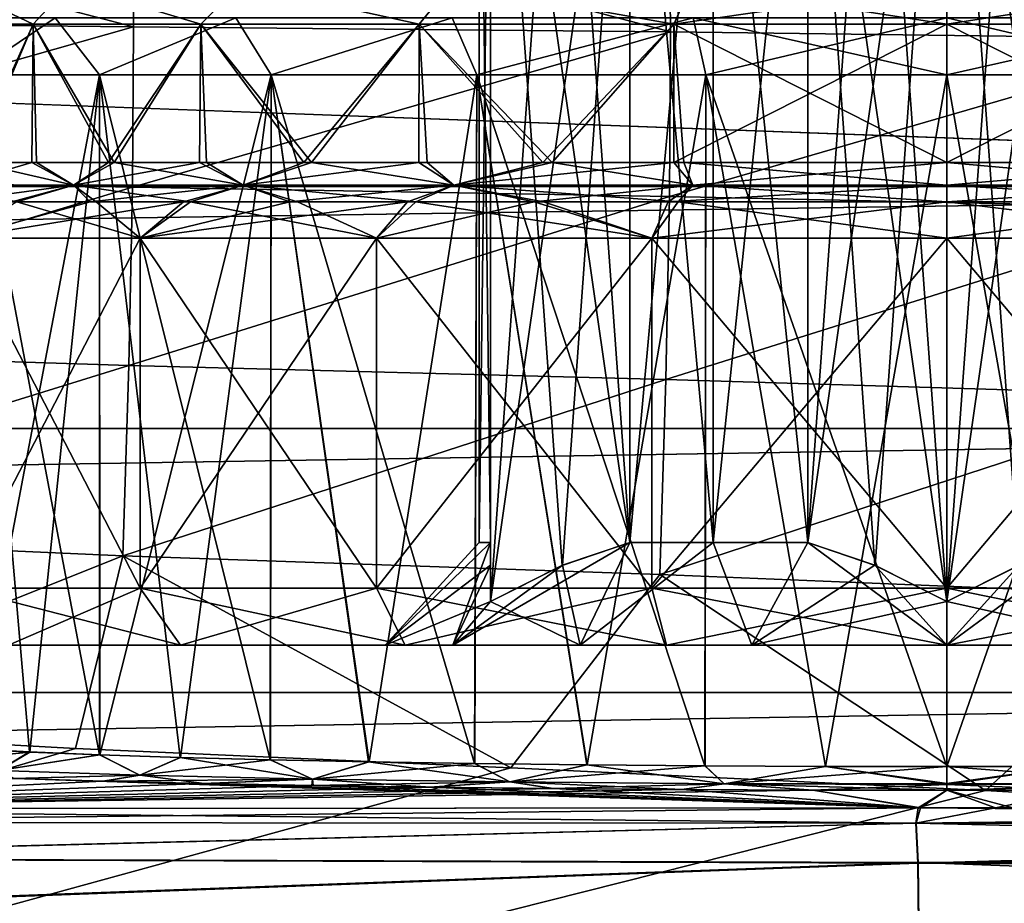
# Model space of a CAD drawing. Header units: metres. Extents: x -90 to 90, y -173 to 74.
# Tile 495 of 564: x 51.87 to 60.5, y 1.74 to 9.48. Entities that reach past the tile are written whole.
import ezdxf

# ---------------------------------------------------------------- set-up
doc = ezdxf.new("R2010")
doc.units = ezdxf.units.M
doc.layers.add('solid_509418', color=7, linetype='CONTINUOUS')
doc.layers.add('solid_509418_01', color=7, linetype='CONTINUOUS')

msp = doc.modelspace()

# ---------------------------------------------------------------- linework, layer by layer
at = {"layer": 'solid_509418'}
for points in [[(71.5, 8.020932, 20.362175), (35.100643, 9.368428, 19.276245), (-71.5, 8.020932, 20.362175)], [(71.5, 8.020932, 20.362175), (-71.5, 8.020932, 20.362175), (-71.5, 5.898276, 21.535389)], [(71.5, 5.898276, 21.535389), (71.5, 8.020932, 20.362175), (-71.5, 5.898276, 21.535389)], [(71.5, 5.898276, 21.535389), (-71.5, 5.898276, 21.535389), (-71.5, 3.58307, 22.257832)], [(71.5, 3.58307, 22.257832), (71.5, 5.898276, 21.535389), (-71.5, 3.58307, 22.257832)], [(71.5, 3.58307, 22.257832), (-71.5, 3.58307, 22.257832), (-71.5, 1.184448, 22.5)]]:
    msp.add_3dface(points, dxfattribs=at)
at = {"layer": 'solid_509418_01'}
for points in [[(56, 4.9, -0.9), (56, 13.418802, -2.309401), (56, 13.102315, -1.584362)], [(56, 4.381198, -2.309401), (56.631374, 13.10085, -2.673926), (56, 13.418802, -2.309401)], [(56, 4.697685, -1.584362), (56, 13.418802, -2.309401), (56, 4.9, -0.9)], [(56, 4.697685, -1.584362), (56, 4.381198, -2.309401), (56, 13.418802, -2.309401)], [(56, 4.381198, 2.309401), (56, 13.10085, 1.580352), (56, 13.418802, 2.309401)], [(57.220577, 4.9, 3.014102), (56, 13.418802, 2.309401), (56.627903, 13.102315, 2.671921)], [(56.627903, 4.697685, 2.671921), (56, 13.418802, 2.309401), (57.220577, 4.9, 3.014102)], [(56, 4.381198, 2.309401), (56, 13.418802, 2.309401), (56.627903, 4.697685, 2.671921)], [(58.779423, 4.9, -3.914102), (60, 13.418802, -4.618802), (59.370388, 13.101559, -4.255296)], [(59.370388, 4.698441, -4.255296), (60, 13.418802, -4.618802), (58.779423, 4.9, -3.914102)], [(59.368259, 13.10066, 4.254066), (60, 13.418802, 4.618802), (60, 4.381198, 4.618802)], [(59.370388, 4.698441, -4.255296), (60, 4.381198, -4.618802), (60, 13.418802, -4.618802)], [(60, 4.381198, -4.618802), (60.631741, 13.10066, -4.254066), (60, 13.418802, -4.618802)], [(61.220577, 4.9, 3.914102), (60, 13.418802, 4.618802), (60.629612, 13.101559, 4.255296)], [(60.629612, 4.698441, 4.255296), (60, 13.418802, 4.618802), (61.220577, 4.9, 3.914102)], [(60, 4.381198, 4.618802), (60, 13.418802, 4.618802), (60.629612, 4.698441, 4.255296)], [(56, 4.9, -0.9), (56, 13.102315, -1.584362), (56, 12.9, -0.9)], [(56, 4.381198, 2.309401), (56, 12.9, 0.9), (56, 13.10085, 1.580352)], [(56, 4.381198, -2.309401), (57.220577, 12.9, -3.014102), (56.631374, 13.10085, -2.673926)], [(57.220577, 4.9, 3.014102), (56.627903, 13.102315, 2.671921), (57.220577, 12.9, 3.014102)], [(58.779423, 4.9, -3.914102), (59.370388, 13.101559, -4.255296), (58.779423, 12.9, -3.914102)], [(59.368259, 13.10066, 4.254066), (60, 4.381198, 4.618802), (58.779423, 12.9, 3.914102)], [(60, 4.381198, -4.618802), (61.220577, 12.9, -3.914102), (60.631741, 13.10066, -4.254066)], [(56, 4.9, -0.9), (56, 12.9, -0.9), (55.900002, 12.9)], [(55.900002, 4.9), (55.900002, 12.9), (56, 12.9, 0.9)], [(55.900002, 4.9), (56, 4.9, -0.9), (55.900002, 12.9)], [(56, 4.9, 0.9), (55.900002, 4.9), (56, 12.9, 0.9)], [(56, 4.69915, 1.580352), (56, 4.9, 0.9), (56, 12.9, 0.9)], [(56, 4.69915, 1.580352), (56, 12.9, 0.9), (56, 4.381198, 2.309401)], [(56.631374, 4.69915, -2.673926), (57.220577, 12.9, -3.014102), (56, 4.381198, -2.309401)], [(56.631374, 4.69915, -2.673926), (57.220577, 4.9, -3.014102), (57.220577, 12.9, -3.014102)], [(57.220577, 4.9, 3.014102), (57.220577, 12.9, 3.014102), (57.950001, 12.9, 3.550704)], [(57.950001, 4.9, 3.550704), (57.220577, 4.9, 3.014102), (57.950001, 12.9, 3.550704)], [(57.950001, 4.9, -3.550704), (57.950001, 12.9, -3.550704), (57.220577, 12.9, -3.014102)], [(57.220577, 4.9, -3.014102), (57.950001, 4.9, -3.550704), (57.220577, 12.9, -3.014102)], [(57.950001, 4.9, 3.550704), (57.950001, 12.9, 3.550704), (58.779423, 12.9, 3.914102)], [(58.779423, 4.9, 3.914102), (57.950001, 4.9, 3.550704), (58.779423, 12.9, 3.914102)], [(58.779423, 4.9, -3.914102), (58.779423, 12.9, -3.914102), (57.950001, 12.9, -3.550704)], [(57.950001, 4.9, -3.550704), (58.779423, 4.9, -3.914102), (57.950001, 12.9, -3.550704)], [(59.368259, 4.69934, 4.254066), (58.779423, 12.9, 3.914102), (60, 4.381198, 4.618802)], [(59.368259, 4.69934, 4.254066), (58.779423, 4.9, 3.914102), (58.779423, 12.9, 3.914102)], [(60.631741, 4.69934, -4.254066), (61.220577, 12.9, -3.914102), (60, 4.381198, -4.618802)], [(52.870689, 9.421289, -20.153612), (48.23069, 10.634048, -19.051777), (52.857864, 10.63, -18.917604)], [(52.870689, 9.421289, -20.153612), (48.249733, 9.465533, -20.241505), (48.23069, 10.634048, -19.051777)], [(57.576195, 9.375772, -20.093056), (52.857864, 10.63, -18.917604), (57.563564, 10.615497, -18.825119)], [(57.576195, 9.375772, -20.093056), (52.870689, 9.421289, -20.153612), (52.857864, 10.63, -18.917604)], [(62.328087, 9.316191, -20.028057), (57.563564, 10.615497, -18.825119), (62.31218, 10.591536, -18.725889)], [(62.328087, 9.316191, -20.028057), (57.576195, 9.375772, -20.093056), (57.563564, 10.615497, -18.825119)], [(71.5, 9.864332, 18.78611), (33.952591, 10.186291, 18.435163), (35.100643, 9.368428, 19.276245)], [(71.5, 8.020932, 20.362175), (71.5, 9.864332, 18.78611), (35.100643, 9.368428, 19.276245)], [(51.065186, 9.442265, 2.394076), (51.989265, 9.442265, 4.625), (51.263756, 9.79163, 3.313221)], [(51.989265, 9.442265, -4.625), (51.065186, 9.442265, -2.394076), (51.263756, 9.79163, -3.313221)], [(51.989265, 9.442265, 4.625), (52.31052, 9.79163, 5.307665), (51.263756, 9.79163, 3.313221)], [(51.989265, 9.442265, -4.625), (51.263756, 9.79163, -3.313221), (52.31052, 9.79163, -5.307665)], [(51.989265, 9.442265, 4.625), (53.459263, 9.442265, 6.540738), (52.31052, 9.79163, 5.307665)], [(53.459263, 9.442265, -6.540738), (51.989265, 9.442265, -4.625), (52.31052, 9.79163, -5.307665)], [(53.459263, 9.442265, 6.540738), (53.804169, 9.79163, 6.993647), (52.31052, 9.79163, 5.307665)], [(53.459263, 9.442265, -6.540738), (52.31052, 9.79163, -5.307665), (53.804169, 9.79163, -6.993647)], [(53.459263, 9.442265, 6.540738), (55.375, 9.442265, 8.010735), (53.804169, 9.79163, 6.993647)], [(55.375, 9.442265, -8.010735), (53.459263, 9.442265, -6.540738), (53.804169, 9.79163, -6.993647)], [(55.375, 9.442265, 8.010735), (55.657898, 9.79163, 8.273184), (53.804169, 9.79163, 6.993647)], [(55.375, 9.442265, -8.010735), (53.804169, 9.79163, -6.993647), (55.657898, 9.79163, -8.273184)], [(55.375, 9.442265, 8.010735), (57.605923, 9.442265, 8.934813), (55.657898, 9.79163, 8.273184)], [(57.605923, 9.442265, -8.934813), (55.375, 9.442265, -8.010735), (55.657898, 9.79163, -8.273184)], [(57.605923, 9.442265, 8.934813), (57.763973, 9.79163, 9.071914), (55.657898, 9.79163, 8.273184)], [(57.605923, 9.442265, -8.934813), (55.657898, 9.79163, -8.273184), (57.763973, 9.79163, -9.071914)], [(57.605923, 9.442265, -8.934813), (57.763973, 9.79163, -9.071914), (60, 9.79163, -9.343416)], [(57.605923, 9.442265, -8.934813), (60, 9.79163, -9.343416), (60, 9.442265, -9.25)], [(57.605923, 9.442265, 8.934813), (60, 9.442265, 9.25), (57.763973, 9.79163, 9.071914)], [(60, 9.442265, 9.25), (60, 9.79163, 9.343416), (57.763973, 9.79163, 9.071914)], [(62.236027, 9.79163, -9.071914), (60, 9.442265, -9.25), (60, 9.79163, -9.343416)], [(62.394077, 9.442265, 8.934813), (60, 9.79163, 9.343416), (60, 9.442265, 9.25)], [(62.394077, 9.442265, 8.934813), (62.236027, 9.79163, 9.071914), (60, 9.79163, 9.343416)], [(62.394077, 9.442265, -8.934813), (60, 9.442265, -9.25), (62.236027, 9.79163, -9.071914)], [(51.440914, 9, -4.122138), (52.182819, 9.5, -6.235841), (50.991116, 9.5, -4.339638)], [(51.440914, 9, 4.122141), (50.991119, 9.5, 4.339645), (52.182823, 9.5, 6.235848)], [(52.572838, 9, -5.923451), (52.182819, 9.5, -6.235841), (51.440914, 9, -4.122138)], [(51.440914, 9, 4.122141), (52.182823, 9.5, 6.235848), (52.572842, 9, 5.923455)], [(52.572838, 9, -5.923451), (53.76659, 9.5, -7.81924), (52.182819, 9.5, -6.235841)], [(52.572842, 9, 5.923455), (52.182823, 9.5, 6.235848), (53.766602, 9.5, 7.819247)], [(54.077259, 9, -7.427729), (53.76659, 9.5, -7.81924), (52.572838, 9, -5.923451)], [(52.572842, 9, 5.923455), (53.766602, 9.5, 7.819247), (54.077267, 9, 7.427733)], [(54.077259, 9, -7.427729), (55.662807, 9.5, -9.010359), (53.76659, 9.5, -7.81924)], [(54.077267, 9, 7.427733), (53.766602, 9.5, 7.819247), (55.662815, 9.5, 9.010363)], [(55.87867, 9, -8.559477), (55.662807, 9.5, -9.010359), (54.077259, 9, -7.427729)], [(54.077267, 9, 7.427733), (55.662815, 9.5, 9.010363), (55.878677, 9, 8.55948)], [(55.87867, 9, -8.559477), (57.776047, 9.5, -9.749532), (55.662807, 9.5, -9.010359)], [(55.878677, 9, 8.55948), (55.662815, 9.5, 9.010363), (57.776054, 9.5, 9.749533)], [(57.886562, 9, -9.261932), (57.776047, 9.5, -9.749532), (55.87867, 9, -8.559477)], [(55.878677, 9, 8.55948), (57.776054, 9.5, 9.749533), (57.886566, 9, 9.261933)], [(60, 9, -9.5), (60, 9.5, -10), (57.776047, 9.5, -9.749532)], [(57.886562, 9, -9.261932), (60, 9, -9.5), (57.776047, 9.5, -9.749532)], [(57.886566, 9, 9.261933), (57.776054, 9.5, 9.749533), (60, 9.5, 10)], [(57.886566, 9, 9.261933), (60, 9.5, 10), (60, 9, 9.5)], [(62.113434, 9, -9.261933), (62.223946, 9.5, -9.749533), (60, 9.5, -10)], [(62.113434, 9, -9.261933), (60, 9.5, -10), (60, 9, -9.5)], [(60, 9, 9.5), (60, 9.5, 10), (62.223953, 9.5, 9.749532)], [(60, 9, 9.5), (62.223953, 9.5, 9.749532), (62.113438, 9, 9.261932)], [(48.235851, 8.106179, -21.207527), (48.249733, 9.465533, -20.241505), (52.870689, 9.421289, -20.153612)], [(52.86132, 8.013613, -21.157219), (48.235851, 8.106179, -21.207527), (52.870689, 9.421289, -20.153612)], [(51.475513, 8.23094, 3.591051), (51.989265, 9.442265, 4.625), (51.065186, 9.442265, 2.394076)], [(51.442989, 8.23094, -3.512844), (51.065186, 9.442265, -2.394076), (51.989265, 9.442265, -4.625)], [(51.978054, 8.23094, -4.60553), (51.442989, 8.23094, -3.512844), (51.989265, 9.442265, -4.625)], [(51.475513, 8.23094, 3.591051), (52.020584, 8.23094, 4.678828), (51.989265, 9.442265, 4.625)], [(52.649632, 8.23094, -5.615565), (51.978054, 8.23094, -4.60553), (51.989265, 9.442265, -4.625)], [(52.701237, 8.23094, 5.68248), (53.459263, 9.442265, 6.540738), (51.989265, 9.442265, 4.625)], [(52.020584, 8.23094, 4.678828), (52.701237, 8.23094, 5.68248), (51.989265, 9.442265, 4.625)], [(52.649632, 8.23094, -5.615565), (51.989265, 9.442265, -4.625), (53.459263, 9.442265, -6.540738)], [(53.449814, 8.23094, -6.531275), (52.649632, 8.23094, -5.615565), (53.459263, 9.442265, -6.540738)], [(52.701237, 8.23094, 5.68248), (53.509792, 8.23094, 6.590879), (53.459263, 9.442265, 6.540738)], [(52.86132, 8.013613, -21.157219), (52.870689, 9.421289, -20.153612), (57.576195, 9.375772, -20.093056)], [(54.361683, 8.23094, -7.332932), (53.449814, 8.23094, -6.531275), (53.459263, 9.442265, -6.540738)], [(54.428661, 8.23094, 7.383947), (55.375, 9.442265, 8.010735), (53.459263, 9.442265, 6.540738)], [(53.509792, 8.23094, 6.590879), (54.428661, 8.23094, 7.383947), (53.459263, 9.442265, 6.540738)], [(54.361683, 8.23094, -7.332932), (53.459263, 9.442265, -6.540738), (55.375, 9.442265, -8.010735)], [(55.370323, 8.23094, -8.008034), (54.361683, 8.23094, -7.332932), (55.375, 9.442265, -8.010735)], [(54.428661, 8.23094, 7.383947), (55.444302, 8.23094, 8.050348), (55.375, 9.442265, 8.010735)], [(56.458942, 8.23094, -8.545374), (55.370323, 8.23094, -8.008034), (55.375, 9.442265, -8.010735)], [(56.5392, 8.23094, 8.578191), (57.605923, 9.442265, 8.934813), (55.375, 9.442265, 8.010735)], [(55.444302, 8.23094, 8.050348), (56.5392, 8.23094, 8.578191), (55.375, 9.442265, 8.010735)], [(56.458942, 8.23094, -8.545374), (55.375, 9.442265, -8.010735), (57.605923, 9.442265, -8.934813)], [(57.606777, 8.23094, -8.935042), (56.458942, 8.23094, -8.545374), (57.605923, 9.442265, -8.934813)], [(56.5392, 8.23094, 8.578191), (57.692837, 8.23094, 8.95765), (57.605923, 9.442265, 8.934813)], [(57.606777, 8.23094, -8.935042), (57.605923, 9.442265, -8.934813), (60, 9.442265, -9.25)], [(60, 8.23094, 9.25), (60, 9.442265, 9.25), (57.605923, 9.442265, 8.934813)], [(57.692837, 8.23094, 8.95765), (60, 8.23094, 9.25), (57.605923, 9.442265, 8.934813)], [(60, 8.23094, -9.25), (57.606777, 8.23094, -8.935042), (60, 9.442265, -9.25)], [(62.394077, 9.442265, -8.934813), (60, 8.23094, -9.25), (60, 9.442265, -9.25)], [(62.393223, 8.23094, 8.935042), (60, 9.442265, 9.25), (60, 8.23094, 9.25)], [(62.393223, 8.23094, 8.935042), (62.394077, 9.442265, 8.934813), (60, 9.442265, 9.25)], [(62.307163, 8.23094, -8.95765), (60, 8.23094, -9.25), (62.394077, 9.442265, -8.934813)], [(57.566666, 7.931919, -21.122583), (52.86132, 8.013613, -21.157219), (57.576195, 9.375772, -20.093056)], [(57.566666, 7.931919, -21.122583), (57.576195, 9.375772, -20.093056), (62.328087, 9.316191, -20.028057)], [(62.315376, 7.831501, -21.085382), (57.566666, 7.931919, -21.122583), (62.328087, 9.316191, -20.028057)], [(51.446728, 3.089241, 4.134194), (51.440914, 9, 4.122141), (52.572842, 9, 5.923455)], [(52.571903, 3.037653, -5.922276), (52.572838, 9, -5.923451), (51.440914, 9, -4.122138)], [(51.957592, 3.062574, -5.056649), (52.571903, 3.037653, -5.922276), (51.440914, 9, -4.122138)], [(51.444206, 3.089392, -4.128973), (51.957592, 3.062574, -5.056649), (51.440914, 9, -4.122138)], [(51.960964, 3.062419, 5.062008), (51.446728, 3.089241, 4.134194), (52.572842, 9, 5.923455)], [(52.575489, 3.037522, 5.926772), (51.960964, 3.062419, 5.062008), (52.572842, 9, 5.923455)], [(52.571903, 3.037653, -5.922276), (53.278721, 3.014826, -6.713748), (52.572838, 9, -5.923451)], [(54.06741, 2.994481, -7.419862), (54.077259, 9, -7.427729), (52.572838, 9, -5.923451)], [(53.278721, 3.014826, -6.713748), (54.06741, 2.994481, -7.419862), (52.572838, 9, -5.923451)], [(52.575489, 3.037522, 5.926772), (52.572842, 9, 5.923455), (54.077267, 9, 7.427733)], [(53.282169, 3.014726, 6.717198), (52.575489, 3.037522, 5.926772), (54.077267, 9, 7.427733)], [(54.071823, 2.994381, 7.423391), (53.282169, 3.014726, 6.717198), (54.077267, 9, 7.427733)], [(54.06741, 2.994481, -7.419862), (54.930309, 2.976815, -8.034192), (54.077259, 9, -7.427729)], [(54.935394, 2.976721, 8.037398), (54.071823, 2.994381, 7.423391), (54.077267, 9, 7.427733)], [(55.857571, 2.961954, -8.549285), (55.87867, 9, -8.559477), (54.077259, 9, -7.427729)], [(54.930309, 2.976815, -8.034192), (55.857571, 2.961954, -8.549285), (54.077259, 9, -7.427729)], [(54.935394, 2.976721, 8.037398), (54.077267, 9, 7.427733), (55.878677, 9, 8.55948)], [(55.862045, 2.961891, 8.551452), (54.935394, 2.976721, 8.037398), (55.878677, 9, 8.55948)], [(55.857571, 2.961954, -8.549285), (56.844387, 2.950167, -8.960587), (55.87867, 9, -8.559477)], [(56.847569, 2.950133, 8.961706), (55.862045, 2.961891, 8.551452), (55.878677, 9, 8.55948)], [(57.87875, 2.941521, -9.260146), (57.886562, 9, -9.261932), (55.87867, 9, -8.559477)], [(56.844387, 2.950167, -8.960587), (57.87875, 2.941521, -9.260146), (55.87867, 9, -8.559477)], [(56.847569, 2.950133, 8.961706), (55.878677, 9, 8.55948), (57.886566, 9, 9.261933)], [(57.880116, 2.941511, 9.260458), (56.847569, 2.950133, 8.961706), (57.886566, 9, 9.261933)], [(57.87875, 2.941521, -9.260146), (58.934666, 2.936354, -9.440078), (57.886562, 9, -9.261932)], [(58.934994, 2.936355, 9.440115), (57.880116, 2.941511, 9.260458), (57.886566, 9, 9.261933)], [(57.886562, 9, -9.261932), (60, 2.934621, -9.5), (60, 9, -9.5)], [(58.934666, 2.936354, -9.440078), (60, 2.934621, -9.5), (57.886562, 9, -9.261932)], [(58.934994, 2.936355, 9.440115), (57.886566, 9, 9.261933), (60, 9, 9.5)], [(58.934994, 2.936355, 9.440115), (60, 9, 9.5), (60, 2.934621, 9.5)], [(61.065006, 2.936355, -9.440115), (60, 9, -9.5), (60, 2.934621, -9.5)], [(61.065006, 2.936355, -9.440115), (62.113434, 9, -9.261933), (60, 9, -9.5)], [(60, 2.934621, 9.5), (60, 9, 9.5), (62.113438, 9, 9.261932)], [(61.065331, 2.936354, 9.440078), (60, 2.934621, 9.5), (62.113438, 9, 9.261932)], [(52.343296, 8.030939, 5.285042), (51.475513, 8.23094, 3.591051), (51.300991, 8.030939, 3.299098)], [(51.300991, 8.030939, -3.299098), (51.442989, 8.23094, -3.512844), (51.978054, 8.23094, -4.60553)], [(51.300991, 8.030939, -3.299098), (51.978054, 8.23094, -4.60553), (52.343296, 8.030939, -5.285042)], [(52.343296, 8.030939, 5.285042), (52.020584, 8.23094, 4.678828), (51.475513, 8.23094, 3.591051)], [(52.343296, 8.030939, -5.285042), (51.978054, 8.23094, -4.60553), (52.649632, 8.23094, -5.615565)], [(52.343296, 8.030939, 5.285042), (52.701237, 8.23094, 5.68248), (52.020584, 8.23094, 4.678828)], [(53.830578, 8.030939, 6.963837), (52.701237, 8.23094, 5.68248), (52.343296, 8.030939, 5.285042)], [(52.343296, 8.030939, -5.285042), (52.649632, 8.23094, -5.615565), (53.449814, 8.23094, -6.531275)], [(52.343296, 8.030939, -5.285042), (53.449814, 8.23094, -6.531275), (53.830578, 8.030939, -6.963837)], [(53.830578, 8.030939, 6.963837), (53.509792, 8.23094, 6.590879), (52.701237, 8.23094, 5.68248)], [(53.830578, 8.030939, -6.963837), (53.449814, 8.23094, -6.531275), (54.361683, 8.23094, -7.332932)], [(53.830578, 8.030939, 6.963837), (54.428661, 8.23094, 7.383947), (53.509792, 8.23094, 6.590879)], [(55.676407, 8.030939, 8.23792), (54.428661, 8.23094, 7.383947), (53.830578, 8.030939, 6.963837)], [(53.830578, 8.030939, -6.963837), (54.361683, 8.23094, -7.332932), (55.370323, 8.23094, -8.008034)], [(53.830578, 8.030939, -6.963837), (55.370323, 8.23094, -8.008034), (55.676407, 8.030939, -8.23792)], [(55.676407, 8.030939, 8.23792), (55.444302, 8.23094, 8.050348), (54.428661, 8.23094, 7.383947)], [(55.676407, 8.030939, -8.23792), (55.370323, 8.23094, -8.008034), (56.458942, 8.23094, -8.545374)], [(55.676407, 8.030939, 8.23792), (56.5392, 8.23094, 8.578191), (55.444302, 8.23094, 8.050348)], [(57.773506, 8.030939, 9.033245), (56.5392, 8.23094, 8.578191), (55.676407, 8.030939, 8.23792)], [(55.676407, 8.030939, -8.23792), (56.458942, 8.23094, -8.545374), (57.606777, 8.23094, -8.935042)], [(55.676407, 8.030939, -8.23792), (57.606777, 8.23094, -8.935042), (57.773506, 8.030939, -9.033245)], [(57.773506, 8.030939, 9.033245), (57.692837, 8.23094, 8.95765), (56.5392, 8.23094, 8.578191)], [(57.773506, 8.030939, -9.033245), (57.606777, 8.23094, -8.935042), (60, 8.23094, -9.25)], [(60, 8.030939, 9.30359), (60, 8.23094, 9.25), (57.692837, 8.23094, 8.95765)], [(57.773506, 8.030939, 9.033245), (60, 8.030939, 9.30359), (57.692837, 8.23094, 8.95765)], [(57.773506, 8.030939, -9.033245), (60, 8.23094, -9.25), (60, 8.030939, -9.30359)], [(62.226494, 8.030939, 9.033245), (62.393223, 8.23094, 8.935042), (60, 8.23094, 9.25)], [(62.226494, 8.030939, 9.033245), (60, 8.23094, 9.25), (60, 8.030939, 9.30359)], [(60, 8.030939, -9.30359), (60, 8.23094, -9.25), (62.307163, 8.23094, -8.95765)], [(60, 8.030939, -9.30359), (62.307163, 8.23094, -8.95765), (62.226494, 8.030939, -9.033245)], [(48.18943, 6.598774, -21.919439), (48.235851, 8.106179, -21.207527), (52.86132, 8.013613, -21.157219)], [(52.343296, 8.030939, -5.285042), (51.804607, 7.88453, -4.70511), (51.257973, 7.88453, -3.588798)], [(51.300991, 8.030939, -3.299098), (52.343296, 8.030939, -5.285042), (51.257973, 7.88453, -3.588798)], [(52.343296, 8.030939, 5.285042), (51.300991, 8.030939, 3.299098), (51.848057, 7.88453, 4.779992)], [(52.343296, 8.030939, -5.285042), (52.490704, 7.88453, -5.736983), (51.804607, 7.88453, -4.70511)], [(52.343296, 8.030939, 5.285042), (51.848057, 7.88453, 4.779992), (52.543427, 7.88453, 5.805345)], [(52.343296, 8.030939, -5.285042), (53.830578, 8.030939, -6.963837), (52.490704, 7.88453, -5.736983)], [(52.343296, 8.030939, 5.285042), (52.543427, 7.88453, 5.805345), (53.369461, 7.88453, 6.733385)], [(53.830578, 8.030939, 6.963837), (52.343296, 8.030939, 5.285042), (53.369461, 7.88453, 6.733385)], [(53.830578, 8.030939, -6.963837), (53.308189, 7.88453, -6.672492), (52.490704, 7.88453, -5.736983)], [(53.830578, 8.030939, -6.963837), (54.239777, 7.88453, -7.491482), (53.308189, 7.88453, -6.672492)], [(53.830578, 8.030939, 6.963837), (53.369461, 7.88453, 6.733385), (54.308201, 7.88453, 7.5436)], [(53.830578, 8.030939, -6.963837), (55.676407, 8.030939, -8.23792), (54.239777, 7.88453, -7.491482)], [(53.830578, 8.030939, 6.963837), (54.308201, 7.88453, 7.5436), (55.345798, 7.88453, 8.22441)], [(55.676407, 8.030939, 8.23792), (53.830578, 8.030939, 6.963837), (55.345798, 7.88453, 8.22441)], [(55.676407, 8.030939, -8.23792), (55.270222, 7.88453, -8.18118), (54.239777, 7.88453, -7.491482)], [(55.676407, 8.030939, -8.23792), (56.382381, 7.88453, -8.730139), (55.270222, 7.88453, -8.18118)], [(55.676407, 8.030939, 8.23792), (55.345798, 7.88453, 8.22441), (56.464371, 7.88453, 8.763664)], [(55.676407, 8.030939, -8.23792), (57.773506, 8.030939, -9.033245), (56.382381, 7.88453, -8.730139)], [(55.676407, 8.030939, 8.23792), (56.464371, 7.88453, 8.763664), (57.642952, 7.88453, 9.151328)], [(57.773506, 8.030939, 9.033245), (55.676407, 8.030939, 8.23792), (57.642952, 7.88453, 9.151328)], [(57.773506, 8.030939, -9.033245), (57.555031, 7.88453, -9.128232), (56.382381, 7.88453, -8.730139)], [(60, 8.030939, -9.30359), (60, 7.88453, -9.45), (57.555031, 7.88453, -9.128232)], [(57.773506, 8.030939, -9.033245), (60, 8.030939, -9.30359), (57.555031, 7.88453, -9.128232)], [(57.773506, 8.030939, 9.033245), (57.642952, 7.88453, 9.151328), (60, 7.88453, 9.45)], [(57.773506, 8.030939, 9.033245), (60, 7.88453, 9.45), (60, 8.030939, 9.30359)], [(62.226494, 8.030939, -9.033245), (62.357048, 7.88453, -9.151328), (60, 7.88453, -9.45)], [(60, 8.030939, -9.30359), (62.226494, 8.030939, -9.033245), (60, 7.88453, -9.45)], [(60, 8.030939, 9.30359), (60, 7.88453, 9.45), (62.444969, 7.88453, 9.128232)], [(62.226494, 8.030939, 9.033245), (60, 8.030939, 9.30359), (62.444969, 7.88453, 9.128232)], [(52.830017, 6.451283, -21.896833), (48.18943, 6.598774, -21.919439), (52.86132, 8.013613, -21.157219)], [(52.830017, 6.451283, -21.896833), (52.86132, 8.013613, -21.157219), (57.566666, 7.931919, -21.122583)], [(51.339745, 7.566988, -5), (52.490704, 7.88453, -5.736983), (53.308189, 7.88453, -6.672492)], [(52.928932, 7.566988, -7.071068), (51.339745, 7.566988, -5), (53.308189, 7.88453, -6.672492)], [(51.339745, 7.566988, -5), (51.804607, 7.88453, -4.70511), (52.490704, 7.88453, -5.736983)], [(51.339745, 7.566988, 5), (52.928932, 7.566988, 7.071068), (51.848057, 7.88453, 4.779992)], [(52.928932, 7.566988, 7.071068), (52.543427, 7.88453, 5.805345), (51.848057, 7.88453, 4.779992)], [(52.928932, 7.566988, 7.071068), (53.369461, 7.88453, 6.733385), (52.543427, 7.88453, 5.805345)], [(57.53524, 6.329389, -21.881292), (52.830017, 6.451283, -21.896833), (57.566666, 7.931919, -21.122583)], [(52.928932, 7.566988, -7.071068), (54.239777, 7.88453, -7.491482), (55.270222, 7.88453, -8.18118)], [(55, 7.566988, -8.660254), (52.928932, 7.566988, -7.071068), (55.270222, 7.88453, -8.18118)], [(52.928932, 7.566988, -7.071068), (53.308189, 7.88453, -6.672492), (54.239777, 7.88453, -7.491482)], [(52.928932, 7.566988, 7.071068), (55, 7.566988, 8.660254), (53.369461, 7.88453, 6.733385)], [(55, 7.566988, 8.660254), (54.308201, 7.88453, 7.5436), (53.369461, 7.88453, 6.733385)], [(55, 7.566988, 8.660254), (55.345798, 7.88453, 8.22441), (54.308201, 7.88453, 7.5436)], [(55, 7.566988, -8.660254), (55.270222, 7.88453, -8.18118), (56.382381, 7.88453, -8.730139)], [(57.411808, 7.566988, -9.659258), (55, 7.566988, -8.660254), (56.382381, 7.88453, -8.730139)], [(55, 7.566988, 8.660254), (57.411808, 7.566988, 9.659258), (55.345798, 7.88453, 8.22441)], [(57.411808, 7.566988, 9.659258), (56.464371, 7.88453, 8.763664), (55.345798, 7.88453, 8.22441)], [(57.411808, 7.566988, -9.659258), (56.382381, 7.88453, -8.730139), (57.555031, 7.88453, -9.128232)], [(57.411808, 7.566988, 9.659258), (57.642952, 7.88453, 9.151328), (56.464371, 7.88453, 8.763664)], [(57.411808, 7.566988, -9.659258), (57.555031, 7.88453, -9.128232), (60, 7.88453, -9.45)], [(60, 7.566988, -10), (57.411808, 7.566988, -9.659258), (60, 7.88453, -9.45)], [(57.411808, 7.566988, 9.659258), (60, 7.566988, 10), (57.642952, 7.88453, 9.151328)], [(57.53524, 6.329389, -21.881292), (57.566666, 7.931919, -21.122583), (62.315376, 7.831501, -21.085382)], [(60, 7.566988, 10), (60, 7.88453, 9.45), (57.642952, 7.88453, 9.151328)], [(62.357048, 7.88453, -9.151328), (60, 7.566988, -10), (60, 7.88453, -9.45)], [(62.588192, 7.566988, 9.659258), (60, 7.88453, 9.45), (60, 7.566988, 10)], [(62.588192, 7.566988, 9.659258), (62.444969, 7.88453, 9.128232), (60, 7.88453, 9.45)], [(62.588192, 7.566988, -9.659258), (60, 7.566988, -10), (62.357048, 7.88453, -9.151328)], [(62.274426, 6.184208, -21.864578), (57.53524, 6.329389, -21.881292), (62.315376, 7.831501, -21.085382)], [(52.928932, 4.5, 7.071068), (52.928932, 7.566988, 7.071068), (51.339745, 7.566988, 5)], [(51.339745, 4.5, 5), (52.928932, 4.5, 7.071068), (51.339745, 7.566988, 5)], [(51.339745, 4.5, -5), (51.339745, 7.566988, -5), (52.928932, 7.566988, -7.071068)], [(52.928932, 4.5, -7.071068), (51.339745, 4.5, -5), (52.928932, 7.566988, -7.071068)], [(55, 4.5, 8.660254), (55, 7.566988, 8.660254), (52.928932, 7.566988, 7.071068)], [(52.928932, 4.5, 7.071068), (55, 4.5, 8.660254), (52.928932, 7.566988, 7.071068)], [(52.928932, 4.5, -7.071068), (52.928932, 7.566988, -7.071068), (55, 7.566988, -8.660254)], [(55, 4.5, -8.660254), (52.928932, 4.5, -7.071068), (55, 7.566988, -8.660254)], [(57.411808, 4.5, 9.659258), (57.411808, 7.566988, 9.659258), (55, 7.566988, 8.660254)], [(55, 4.5, 8.660254), (57.411808, 4.5, 9.659258), (55, 7.566988, 8.660254)], [(55, 4.5, -8.660254), (55, 7.566988, -8.660254), (57.411808, 7.566988, -9.659258)], [(57.411808, 4.5, -9.659258), (55, 4.5, -8.660254), (57.411808, 7.566988, -9.659258)], [(60, 4.5, 10), (60, 7.566988, 10), (57.411808, 7.566988, 9.659258)], [(57.411808, 4.5, 9.659258), (60, 4.5, 10), (57.411808, 7.566988, 9.659258)], [(57.411808, 4.5, -9.659258), (57.411808, 7.566988, -9.659258), (60, 7.566988, -10)], [(60, 4.5, -10), (57.411808, 4.5, -9.659258), (60, 7.566988, -10)], [(62.588192, 4.5, 9.659258), (60, 7.566988, 10), (60, 4.5, 10)], [(62.588192, 4.5, 9.659258), (62.588192, 7.566988, 9.659258), (60, 7.566988, 10)], [(62.588192, 7.566988, -9.659258), (60, 4.5, -10), (60, 7.566988, -10)], [(62.588192, 4.5, -9.659258), (60, 4.5, -10), (62.588192, 7.566988, -9.659258)], [(48.111961, 4.990762, -22.35483), (48.18943, 6.598774, -21.919439), (52.830017, 6.451283, -21.896833)], [(52.777786, 4.783482, -22.349171), (48.111961, 4.990762, -22.35483), (52.830017, 6.451283, -21.896833)], [(52.777786, 4.783482, -22.349171), (52.830017, 6.451283, -21.896833), (57.53524, 6.329389, -21.881292)], [(57.482922, 4.618629, -22.345297), (52.777786, 4.783482, -22.349171), (57.53524, 6.329389, -21.881292)], [(57.482922, 4.618629, -22.345297), (57.53524, 6.329389, -21.881292), (62.274426, 6.184208, -21.864578)], [(62.206524, 4.426166, -22.341116), (57.482922, 4.618629, -22.345297), (62.274426, 6.184208, -21.864578)], [(52.777786, 4.783482, -22.349171), (49.009804, 3.276938, -22.5), (48.111961, 4.990762, -22.35483)], [(55.900002, 4.9), (55.075962, 4, 0.868241), (55.075962, 4, -0.868241)], [(56, 4.9, 0.9), (55.075962, 4, 0.868241), (55.900002, 4.9)], [(56, 4.69915, 1.580352), (55.075962, 4, 0.868241), (56, 4.9, 0.9)], [(56, 4.9, -0.9), (55.075962, 4, -0.868241), (55.669872, 4, -2.5)], [(55.900002, 4.9), (55.075962, 4, -0.868241), (56, 4.9, -0.9)], [(57.220577, 4.9, 3.014102), (56.78606, 4, 3.830222), (55.669872, 4, 2.5)], [(56.627903, 4.697685, 2.671921), (57.220577, 4.9, 3.014102), (55.669872, 4, 2.5)], [(56, 4.697685, -1.584362), (56, 4.9, -0.9), (55.669872, 4, -2.5)], [(56.631374, 4.69915, -2.673926), (56.78606, 4, -3.830222), (57.220577, 4.9, -3.014102)], [(57.950001, 4.9, 3.550704), (58.289898, 4, 4.698463), (56.78606, 4, 3.830222)], [(57.950001, 4.9, 3.550704), (56.78606, 4, 3.830222), (57.220577, 4.9, 3.014102)], [(57.950001, 4.9, -3.550704), (56.78606, 4, -3.830222), (58.289898, 4, -4.698463)], [(57.220577, 4.9, -3.014102), (56.78606, 4, -3.830222), (57.950001, 4.9, -3.550704)], [(58.779423, 4.9, 3.914102), (58.289898, 4, 4.698463), (57.950001, 4.9, 3.550704)], [(57.950001, 4.9, -3.550704), (58.289898, 4, -4.698463), (58.779423, 4.9, -3.914102)], [(58.779423, 4.9, -3.914102), (58.289898, 4, -4.698463), (60, 4, -5)], [(59.368259, 4.69934, 4.254066), (58.289898, 4, 4.698463), (58.779423, 4.9, 3.914102)], [(59.370388, 4.698441, -4.255296), (58.779423, 4.9, -3.914102), (60, 4, -5)], [(61.220577, 4.9, 3.914102), (61.710102, 4, 4.698463), (60, 4, 5)], [(60.629612, 4.698441, 4.255296), (61.220577, 4.9, 3.914102), (60, 4, 5)], [(52.777786, 4.783482, -22.349171), (52.36042, 3.09214, -22.5), (49.009804, 3.276938, -22.5)], [(52.777786, 4.783482, -22.349171), (56.176395, 2.9224, -22.5), (52.36042, 3.09214, -22.5)], [(57.482922, 4.618629, -22.345297), (56.176395, 2.9224, -22.5), (52.777786, 4.783482, -22.349171)], [(56, 4.69915, 1.580352), (56, 4.381198, 2.309401), (55.075962, 4, 0.868241)], [(56, 4.381198, 2.309401), (56.627903, 4.697685, 2.671921), (55.669872, 4, 2.5)], [(56, 4.697685, -1.584362), (55.669872, 4, -2.5), (56, 4.381198, -2.309401)], [(56.631374, 4.69915, -2.673926), (56, 4.381198, -2.309401), (56.78606, 4, -3.830222)], [(59.368259, 4.69934, 4.254066), (60, 4.381198, 4.618802), (58.289898, 4, 4.698463)], [(59.370388, 4.698441, -4.255296), (60, 4, -5), (60, 4.381198, -4.618802)], [(60.631741, 4.69934, -4.254066), (60, 4.381198, -4.618802), (61.710102, 4, -4.698463)], [(60, 4.381198, 4.618802), (60.629612, 4.698441, 4.255296), (60, 4, 5)], [(57.482922, 4.618629, -22.345297), (60.33778, 2.724475, -22.5), (56.176395, 2.9224, -22.5)], [(62.206524, 4.426166, -22.341116), (60.33778, 2.724475, -22.5), (57.482922, 4.618629, -22.345297)], [(53.282078, 4, 6.716973), (52.928932, 4.5, 7.071068), (51.339745, 4.5, 5)], [(53.282078, 4, 6.716973), (51.339745, 4.5, 5), (51.773136, 4, 4.750395)], [(51.773136, 4, -4.750395), (51.339745, 4.5, -5), (52.928932, 4.5, -7.071068)], [(51.773136, 4, -4.750395), (52.928932, 4.5, -7.071068), (53.282078, 4, -6.716973)], [(55.250599, 4, 8.227529), (55, 4.5, 8.660254), (52.928932, 4.5, 7.071068)], [(55.250599, 4, 8.227529), (52.928932, 4.5, 7.071068), (53.282078, 4, 6.716973)], [(53.282078, 4, -6.716973), (52.928932, 4.5, -7.071068), (55, 4.5, -8.660254)], [(53.282078, 4, -6.716973), (55, 4.5, -8.660254), (55.250599, 4, -8.227529)], [(57.540977, 4, 9.176068), (57.411808, 4.5, 9.659258), (55, 4.5, 8.660254)], [(57.540977, 4, 9.176068), (55, 4.5, 8.660254), (55.250599, 4, 8.227529)], [(55.250599, 4, -8.227529), (55, 4.5, -8.660254), (57.411808, 4.5, -9.659258)], [(55.250599, 4, -8.227529), (57.411808, 4.5, -9.659258), (57.540977, 4, -9.176068)], [(60, 4, 9.5), (60, 4.5, 10), (57.411808, 4.5, 9.659258)], [(60, 4, 9.5), (57.411808, 4.5, 9.659258), (57.540977, 4, 9.176068)], [(57.540977, 4, -9.176068), (57.411808, 4.5, -9.659258), (60, 4.5, -10)], [(57.540977, 4, -9.176068), (60, 4.5, -10), (60, 4, -9.5)], [(62.459023, 4, 9.176068), (60, 4.5, 10), (60, 4, 9.5)], [(62.588192, 4.5, 9.659258), (60, 4.5, 10), (62.459023, 4, 9.176068)], [(62.588192, 4.5, -9.659258), (60, 4, -9.5), (60, 4.5, -10)], [(62.588192, 4.5, -9.659258), (62.459023, 4, -9.176068), (60, 4, -9.5)], [(62.206524, 4.426166, -22.341116), (64.445702, 2.484503, -22.5), (60.33778, 2.724475, -22.5)], [(56, 4.381198, 2.309401), (55.669872, 4, 2.5), (55.075962, 4, 0.868241)], [(56, 4.381198, -2.309401), (55.669872, 4, -2.5), (56.78606, 4, -3.830222)], [(60, 4.381198, 4.618802), (60, 4, 5), (58.289898, 4, 4.698463)], [(60, 4.381198, -4.618802), (60, 4, -5), (61.710102, 4, -4.698463)], [(51.773136, 4, 4.750395), (51.773136, 4, -4.750395), (53.282078, 4, -6.716973)], [(53.282078, 4, 6.716973), (51.773136, 4, 4.750395), (53.282078, 4, -6.716973)], [(53.282078, 4, 6.716973), (53.282078, 4, -6.716973), (55.250599, 4, -8.227529)], [(55.075962, 4, -0.868241), (53.282078, 4, 6.716973), (55.250599, 4, -8.227529)], [(55.075962, 4, 0.868241), (55.250599, 4, 8.227529), (53.282078, 4, 6.716973)], [(55.075962, 4, -0.868241), (55.075962, 4, 0.868241), (53.282078, 4, 6.716973)], [(55.669872, 4, -2.5), (55.075962, 4, -0.868241), (55.250599, 4, -8.227529)], [(55.075962, 4, 0.868241), (55.669872, 4, 2.5), (55.250599, 4, 8.227529)], [(55.669872, 4, -2.5), (55.250599, 4, -8.227529), (57.540977, 4, -9.176068)], [(56.78606, 4, 3.830222), (57.540977, 4, 9.176068), (55.250599, 4, 8.227529)], [(55.669872, 4, 2.5), (56.78606, 4, 3.830222), (55.250599, 4, 8.227529)], [(56.78606, 4, -3.830222), (55.669872, 4, -2.5), (57.540977, 4, -9.176068)], [(58.289898, 4, -4.698463), (56.78606, 4, -3.830222), (57.540977, 4, -9.176068)], [(56.78606, 4, 3.830222), (58.289898, 4, 4.698463), (57.540977, 4, 9.176068)], [(58.289898, 4, -4.698463), (57.540977, 4, -9.176068), (60, 4, -9.5)], [(60, 4, 5), (60, 4, 9.5), (57.540977, 4, 9.176068)], [(58.289898, 4, 4.698463), (60, 4, 5), (57.540977, 4, 9.176068)], [(58.289898, 4, -4.698463), (60, 4, -9.5), (60, 4, -5)], [(60, 4, -5), (60, 4, -9.5), (62.459023, 4, -9.176068)], [(61.710102, 4, 4.698463), (62.459023, 4, 9.176068), (60, 4, 9.5)], [(60, 4, 5), (61.710102, 4, 4.698463), (60, 4, 9.5)], [(61.710102, 4, -4.698463), (60, 4, -5), (62.459023, 4, -9.176068)], [(71.5, 3.58307, 22.257832), (-71.5, 1.184448, 22.5), (71.5, 1.184448, 22.5)], [(49.009804, 3.276938, -22.5), (52.36042, 3.09214, -22.5), (0, -12.5, -22.5)], [(52.36042, 3.09214, -22.5), (56.176395, 2.9224, -22.5), (0, -12.5, -22.5)], [(50.766773, 2.947942, 3.811811), (51.446728, 3.089241, 4.134194), (51.960964, 3.062419, 5.062008)], [(51.686588, 2.900581, 5.537946), (50.766773, 2.947942, 3.811811), (51.960964, 3.062419, 5.062008)], [(51.686687, 2.90058, -5.538082), (51.957592, 3.062574, -5.056649), (51.444206, 3.089392, -4.128973)], [(51.686588, 2.900581, 5.537946), (51.960964, 3.062419, 5.062008), (52.575489, 3.037522, 5.926772)], [(52.926666, 2.859052, 7.053269), (51.686588, 2.900581, 5.537946), (52.575489, 3.037522, 5.926772)], [(51.686687, 2.90058, -5.538082), (52.571903, 3.037653, -5.922276), (51.957592, 3.062574, -5.056649)], [(51.686687, 2.90058, -5.538082), (52.926811, 2.859052, -7.053403), (52.571903, 3.037653, -5.922276)], [(52.926811, 2.859052, -7.053403), (53.278721, 3.014826, -6.713748), (52.571903, 3.037653, -5.922276)], [(52.926666, 2.859052, 7.053269), (52.575489, 3.037522, 5.926772), (53.282169, 3.014726, 6.717198)], [(52.926666, 2.859052, 7.053269), (53.282169, 3.014726, 6.717198), (54.071823, 2.994381, 7.423391)], [(54.440075, 2.824956, 8.298605), (52.926666, 2.859052, 7.053269), (54.071823, 2.994381, 7.423391)], [(52.926811, 2.859052, -7.053403), (54.440262, 2.824956, -8.298722), (53.278721, 3.014826, -6.713748)], [(54.440262, 2.824956, -8.298722), (54.06741, 2.994481, -7.419862), (53.278721, 3.014826, -6.713748)], [(54.440262, 2.824956, -8.298722), (54.930309, 2.976815, -8.034192), (54.06741, 2.994481, -7.419862)], [(54.440075, 2.824956, 8.298605), (54.071823, 2.994381, 7.423391), (54.935394, 2.976721, 8.037398)], [(54.440075, 2.824956, 8.298605), (54.935394, 2.976721, 8.037398), (55.862045, 2.961891, 8.551452)], [(56.168884, 2.79961, 9.225034), (54.440075, 2.824956, 8.298605), (55.862045, 2.961891, 8.551452)], [(54.440262, 2.824956, -8.298722), (56.169117, 2.799611, -9.225123), (54.930309, 2.976815, -8.034192)], [(56.169117, 2.799611, -9.225123), (55.857571, 2.961954, -8.549285), (54.930309, 2.976815, -8.034192)], [(56.169117, 2.799611, -9.225123), (56.844387, 2.950167, -8.960587), (55.857571, 2.961954, -8.549285)], [(56.168884, 2.79961, 9.225034), (55.862045, 2.961891, 8.551452), (56.847569, 2.950133, 8.961706)], [(56.168884, 2.79961, 9.225034), (56.847569, 2.950133, 8.961706), (57.880116, 2.941511, 9.260458)], [(58.046406, 2.783999, 9.795995), (56.168884, 2.79961, 9.225034), (57.880116, 2.941511, 9.260458)], [(56.169117, 2.799611, -9.225123), (58.046677, 2.783999, -9.796045), (56.844387, 2.950167, -8.960587)], [(58.046677, 2.783999, -9.796045), (57.87875, 2.941521, -9.260146), (56.844387, 2.950167, -8.960587)], [(58.046677, 2.783999, -9.796045), (58.934666, 2.936354, -9.440078), (57.87875, 2.941521, -9.260146)], [(58.046406, 2.783999, 9.795995), (57.880116, 2.941511, 9.260458), (58.934994, 2.936355, 9.440115)], [(58.046406, 2.783999, 9.795995), (58.934994, 2.936355, 9.440115), (60, 2.934621, 9.5)], [(59.999851, 2.785557, 9.957206), (58.046406, 2.783999, 9.795995), (60, 2.934621, 9.5)], [(58.046677, 2.783999, -9.796045), (60.000149, 2.778727, -9.988883), (58.934666, 2.936354, -9.440078)], [(60.000149, 2.785557, -9.957206), (60, 2.934621, -9.5), (58.934666, 2.936354, -9.440078)], [(60.000149, 2.785557, -9.957206), (58.934666, 2.936354, -9.440078), (60.000149, 2.778727, -9.988883)], [(59.999851, 2.785557, 9.957206), (61.065331, 2.936354, 9.440078), (59.999847, 2.778727, 9.988882)], [(61.953323, 2.783999, 9.796045), (59.999847, 2.778727, 9.988882), (61.065331, 2.936354, 9.440078)], [(59.999851, 2.785557, 9.957206), (60, 2.934621, 9.5), (61.065331, 2.936354, 9.440078)], [(61.953594, 2.783998, -9.795996), (61.065006, 2.936355, -9.440115), (60, 2.934621, -9.5)], [(60.000149, 2.785557, -9.957206), (61.953594, 2.783998, -9.795996), (60, 2.934621, -9.5)], [(56.176395, 2.9224, -22.5), (60.33778, 2.724475, -22.5), (0, -12.5, -22.5)], [(52.926666, 2.859052, 7.053269), (51.815693, 2.829483, 6.511801), (51.686588, 2.900581, 5.537946)], [(51.686687, 2.90058, -5.538082), (51.827599, 2.829097, -6.526537), (52.926811, 2.859052, -7.053403)], [(52.926666, 2.859052, 7.053269), (52.599976, 2.806652, 7.383676), (51.815693, 2.829483, 6.511801)], [(52.926811, 2.859052, -7.053403), (51.827599, 2.829097, -6.526537), (52.612118, 2.806336, -7.395711)], [(54.440075, 2.824956, 8.298605), (52.599976, 2.806652, 7.383676), (52.926666, 2.859052, 7.053269)], [(52.926811, 2.859052, -7.053403), (52.612118, 2.806336, -7.395711), (53.488651, 2.786025, -8.171365)], [(52.926811, 2.859052, -7.053403), (53.488651, 2.786025, -8.171365), (54.440262, 2.824956, -8.298722)], [(51.815693, 2.829483, 6.511801), (52.599976, 2.806652, 7.383676), (47.553734, 2.564226, 16.641542)], [(52.599976, 2.806652, 7.383676), (53.477146, 2.786264, 8.162237), (47.553734, 2.564226, 16.641542)], [(53.477146, 2.786264, 8.162237), (54.433609, 2.768581, 8.837526), (47.553734, 2.564226, 16.641542)], [(54.433609, 2.768581, 8.837526), (55.463043, 2.753762, 9.403466), (47.553734, 2.564226, 16.641542)], [(51.827599, 2.829097, -6.526537), (47.554115, 2.564956, -16.613659), (59.746826, 2.573738, -16.278284)], [(52.612118, 2.806336, -7.395711), (51.827599, 2.829097, -6.526537), (59.746826, 2.573738, -16.278284)], [(54.440075, 2.824956, 8.298605), (53.477146, 2.786264, 8.162237), (52.599976, 2.806652, 7.383676)], [(53.488651, 2.786025, -8.171365), (52.612118, 2.806336, -7.395711), (59.746826, 2.573738, -16.278284)], [(54.440075, 2.824956, 8.298605), (54.433609, 2.768581, 8.837526), (53.477146, 2.786264, 8.162237)], [(54.440262, 2.824956, -8.298722), (53.488651, 2.786025, -8.171365), (54.443977, 2.768412, -8.843992)], [(54.443977, 2.768412, -8.843992), (53.488651, 2.786025, -8.171365), (59.746826, 2.573738, -16.278284)], [(56.168884, 2.79961, 9.225034), (54.433609, 2.768581, 8.837526), (54.440075, 2.824956, 8.298605)], [(56.168884, 2.79961, 9.225034), (55.463043, 2.753762, 9.403466), (54.433609, 2.768581, 8.837526)], [(54.440262, 2.824956, -8.298722), (54.443977, 2.768412, -8.843992), (55.471943, 2.75365, -9.407719)], [(54.440262, 2.824956, -8.298722), (55.471943, 2.75365, -9.407719), (56.169117, 2.799611, -9.225123)], [(55.471943, 2.75365, -9.407719), (54.443977, 2.768412, -8.843992), (59.746826, 2.573738, -16.278284)], [(56.168884, 2.79961, 9.225034), (56.544827, 2.742082, 9.849495), (55.463043, 2.753762, 9.403466)], [(56.169117, 2.799611, -9.225123), (55.471943, 2.75365, -9.407719), (56.551952, 2.742017, -9.851969)], [(58.046406, 2.783999, 9.795995), (56.544827, 2.742082, 9.849495), (56.168884, 2.79961, 9.225034)], [(56.169117, 2.799611, -9.225123), (56.551952, 2.742017, -9.851969), (57.679008, 2.733567, -10.174683)], [(56.169117, 2.799611, -9.225123), (57.679008, 2.733567, -10.174683), (58.046677, 2.783999, -9.796045)], [(58.046406, 2.783999, 9.795995), (57.673943, 2.733597, 10.173539), (56.544827, 2.742082, 9.849495)], [(58.046406, 2.783999, 9.795995), (58.824459, 2.728499, 10.368188), (57.673943, 2.733597, 10.173539)], [(58.046677, 2.783999, -9.796045), (57.679008, 2.733567, -10.174683), (58.827259, 2.728491, -10.368509)], [(59.999851, 2.785557, 9.957206), (59.999847, 2.778727, 9.988882), (58.046406, 2.783999, 9.795995)], [(59.999847, 2.778727, 9.988882), (58.824459, 2.728499, 10.368188), (58.046406, 2.783999, 9.795995)], [(58.046677, 2.783999, -9.796045), (58.827259, 2.728491, -10.368509), (60.000156, 2.726763, -10.434493)], [(58.046677, 2.783999, -9.796045), (60.000156, 2.726763, -10.434493), (60.000149, 2.778727, -9.988883)], [(59.999847, 2.778727, 9.988882), (59.999844, 2.726763, 10.434493), (58.824459, 2.728499, 10.368188)], [(61.953323, 2.783999, 9.796045), (61.172626, 2.728491, 10.368524), (59.999844, 2.726763, 10.434493)], [(61.953323, 2.783999, 9.796045), (59.999844, 2.726763, 10.434493), (59.999847, 2.778727, 9.988882)], [(60.000149, 2.785557, -9.957206), (60.000149, 2.778727, -9.988883), (61.953594, 2.783998, -9.795996)], [(60.000149, 2.778727, -9.988883), (61.175552, 2.728499, -10.368186), (61.953594, 2.783998, -9.795996)], [(60.000149, 2.778727, -9.988883), (60.000156, 2.726763, -10.434493), (61.175552, 2.728499, -10.368186)], [(60.33778, 2.724475, -22.5), (64.445702, 2.484503, -22.5), (0, -12.5, -22.5)], [(55.463043, 2.753762, 9.403466), (56.544827, 2.742082, 9.849495), (47.553734, 2.564226, 16.641542)], [(56.544827, 2.742082, 9.849495), (57.673943, 2.733597, 10.173539), (47.553734, 2.564226, 16.641542)], [(57.673943, 2.733597, 10.173539), (58.824459, 2.728499, 10.368188), (47.553734, 2.564226, 16.641542)], [(58.824459, 2.728499, 10.368188), (59.76675, 2.572445, 16.32766), (47.553734, 2.564226, 16.641542)], [(56.551952, 2.742017, -9.851969), (55.471943, 2.75365, -9.407719), (59.746826, 2.573738, -16.278284)], [(57.679008, 2.733567, -10.174683), (56.551952, 2.742017, -9.851969), (59.746826, 2.573738, -16.278284)], [(58.827259, 2.728491, -10.368509), (57.679008, 2.733567, -10.174683), (59.746826, 2.573738, -16.278284)], [(58.824459, 2.728499, 10.368188), (59.999844, 2.726763, 10.434493), (59.76675, 2.572445, 16.32766)], [(60.000156, 2.726763, -10.434493), (58.827259, 2.728491, -10.368509), (59.746826, 2.573738, -16.278284)], [(60.000156, 2.726763, -10.434493), (59.746826, 2.573738, -16.278284), (60.426353, 2.57442, -16.252254)], [(59.999844, 2.726763, 10.434493), (60.578636, 2.573268, 16.296249), (59.76675, 2.572445, 16.32766)], [(59.999844, 2.726763, 10.434493), (61.172626, 2.728491, 10.368524), (60.578636, 2.573268, 16.296249)], [(61.175552, 2.728499, -10.368186), (60.000156, 2.726763, -10.434493), (60.426353, 2.57442, -16.252254)], [(61.175552, 2.728499, -10.368186), (60.426353, 2.57442, -16.252254), (71.830795, 2.589364, -15.68155)], [(59.727623, 2.438619, -17.144381), (71.830795, 2.589364, -15.68155), (60.426353, 2.57442, -16.252254)], [(59.727623, 2.438619, -17.144381), (71.879852, 2.464949, -16.573265), (71.830795, 2.589364, -15.68155)], [(59.728909, 2.439345, 17.181629), (47.553734, 2.564226, 16.641542), (59.76675, 2.572445, 16.32766)], [(59.728909, 2.439345, 17.181629), (47.563705, 2.443894, 17.41209), (47.553734, 2.564226, 16.641542)], [(47.566528, 2.443488, -17.391447), (59.746826, 2.573738, -16.278284), (47.554115, 2.564956, -16.613659)], [(59.727623, 2.438619, -17.144381), (59.746826, 2.573738, -16.278284), (47.566528, 2.443488, -17.391447)], [(59.727623, 2.438619, -17.144381), (60.426353, 2.57442, -16.252254), (59.746826, 2.573738, -16.278284)], [(71.884743, 2.465113, 16.582485), (59.728909, 2.439345, 17.181629), (59.76675, 2.572445, 16.32766)], [(71.884743, 2.465113, 16.582485), (59.76675, 2.572445, 16.32766), (60.578636, 2.573268, 16.296249)], [(64.445702, 2.484503, -22.5), (68.181206, 2.221469, -22.5), (0, -12.5, -22.5)], [(59.728909, 2.439345, 17.181629), (47.569965, 2.131324, 18.126644), (47.563705, 2.443894, 17.41209)], [(59.727623, 2.438619, -17.144381), (47.566528, 2.443488, -17.391447), (47.574322, 2.127963, -18.11273)], [(59.728909, 2.439345, 17.181629), (59.746456, 2.093763, 17.97135), (47.569965, 2.131324, 18.126644)], [(59.727623, 2.438619, -17.144381), (47.574322, 2.127963, -18.11273), (59.74535, 2.087729, -17.946251)], [(59.727623, 2.438619, -17.144381), (71.885818, 2.429881, -16.701227), (71.879852, 2.464949, -16.573265)], [(59.727623, 2.438619, -17.144381), (59.74535, 2.087729, -17.946251), (71.885818, 2.429881, -16.701227)], [(71.884743, 2.465113, 16.582485), (71.891335, 2.430042, 16.710443), (59.728909, 2.439345, 17.181629)], [(71.921921, 2.145826, 17.422386), (59.746456, 2.093763, 17.97135), (59.728909, 2.439345, 17.181629)], [(71.891335, 2.430042, 16.710443), (71.921921, 2.145826, 17.422386), (59.728909, 2.439345, 17.181629)], [(59.74535, 2.087729, -17.946251), (71.913643, 2.144383, -17.41633), (71.885818, 2.429881, -16.701227)], [(68.181206, 2.221469, -22.5), (71.5, 1.946575, -22.5), (0, -12.5, -22.5)], [(59.746456, 2.093763, 17.97135), (47.572098, 1.647121, 18.738091), (47.569965, 2.131324, 18.126644)], [(59.746456, 2.093763, 17.97135), (59.752438, 1.558455, 18.647221), (47.572098, 1.647121, 18.738091)], [(59.74535, 2.087729, -17.946251), (47.574322, 2.127963, -18.11273), (47.576977, 1.639187, -18.729946)], [(59.74535, 2.087729, -17.946251), (47.576977, 1.639187, -18.729946), (59.751392, 1.544196, -18.632523)], [(59.74535, 2.087729, -17.946251), (71.920372, 2.015553, -17.647453), (71.913643, 2.144383, -17.41633)], [(59.74535, 2.087729, -17.946251), (59.751392, 1.544196, -18.632523), (71.920372, 2.015553, -17.647453)], [(71.921921, 2.145826, 17.422386), (71.929344, 2.016985, 17.653547), (59.746456, 2.093763, 17.97135)], [(71.940384, 1.647324, 18.170662), (59.752438, 1.558455, 18.647221), (59.746456, 2.093763, 17.97135)], [(71.929344, 2.016985, 17.653547), (71.940384, 1.647324, 18.170662), (59.746456, 2.093763, 17.97135)], [(59.751392, 1.544196, -18.632523), (71.930412, 1.643883, -18.167252), (71.920372, 2.015553, -17.647453)], [(71.5, 1.946575, -22.5), (71.5, -12.5, -22.5), (0, -12.5, -22.5)]]:
    msp.add_3dface(points, dxfattribs=at)

doc.saveas('drawing.dxf')
